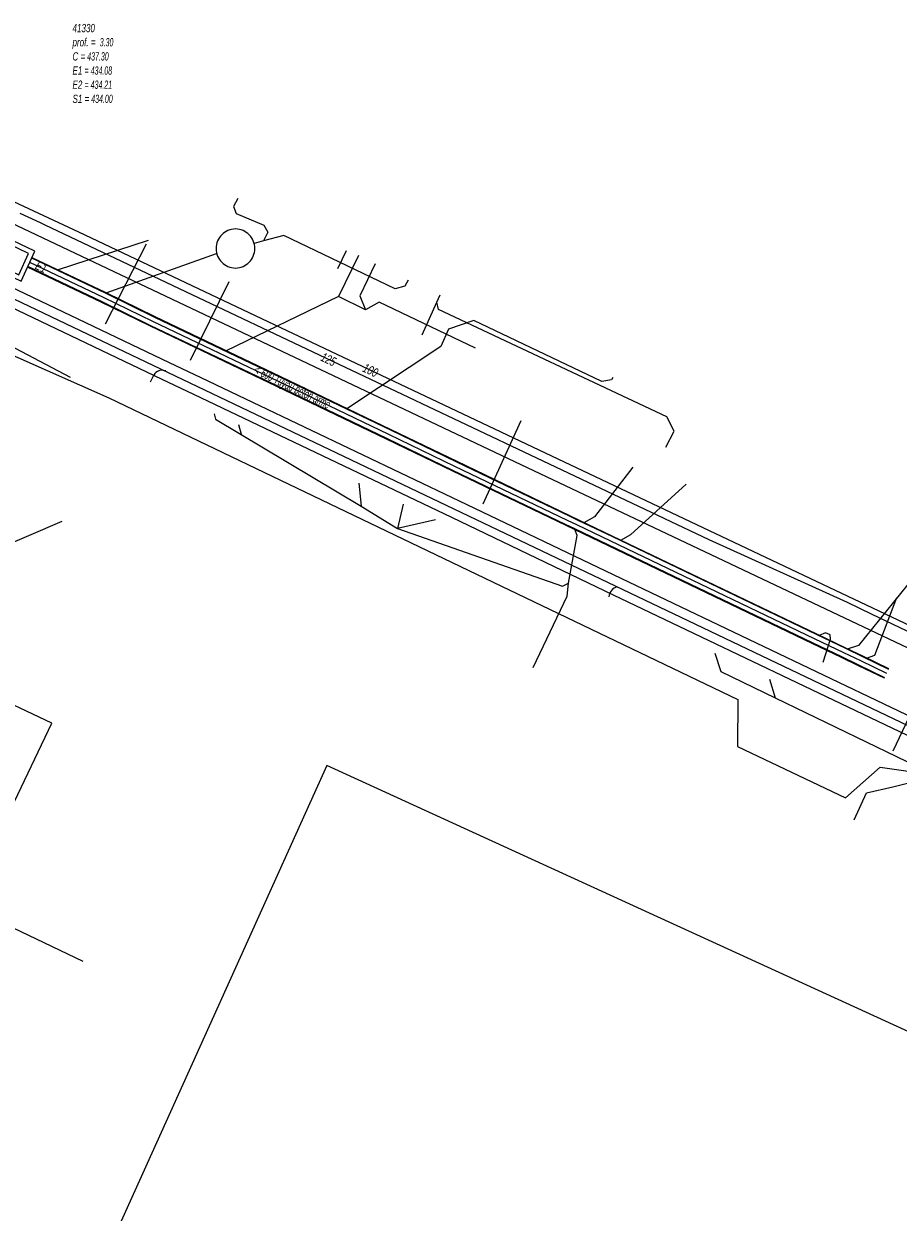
# Model space of a CAD drawing. Header units: metres. Extents: x 2695563 to 2696938, y 1260544 to 1262032.
# Tile 339 of 340: x 2696598 to 2696651, y 1261754 to 1261827. Entities that reach past the tile are written whole.
import ezdxf

# ---------------------------------------------------------------- set-up
doc = ezdxf.new("R2010")
doc.units = ezdxf.units.M
doc.header["$LTSCALE"] = 100
doc.linetypes.add('AUSGEZOGEN', pattern=[0])
doc.linetypes.add('STRICHLINIE2_S3', pattern=[0.25, 0.15, -0.1])
for name, color, linetype in [('Eau portable_Cadastre des conduites_Conduite', 171, 'AUSGEZOGEN'), ('Eau potable_Cadastre des conduites_Conduite_Texte', 171, 'AUSGEZOGEN'), ('EU_Cadastre des conduites', 24, 'AUSGEZOGEN'), ('EU_Cadastre des conduites – Texte', 7, 'AUSGEZOGEN'), ('EU_Cadastre des conduites_Regard normalisé – Texte', 24, 'AUSGEZOGEN'), ('EU_Cadastre des conduites_Regard – Polygone de détail', 24, 'AUSGEZOGEN'), ('EU_Cadastre des conduites_Texte entrée-sortie', 24, 'AUSGEZOGEN'), ('Gaz_Cadastre des conduites_Conduite', 32, 'AUSGEZOGEN'), ('Gaz_Cadastre des conduites_Conduite_Texte', 32, 'AUSGEZOGEN'), ('Réseau électrique_Cadastre des conduite_Bord du tracé', 1, 'AUSGEZOGEN'), ('Réseau électrique_Cadastre des conduite_Tronçon de tracé', 1, 'AUSGEZOGEN'), ('Réseau électrique_Cadastre des conduites_Ouvrage_Surface-Ligne-Point', 1, 'AUSGEZOGEN'), ('TV_Cadastre des conduites_CONDUITE', 92, 'AUSGEZOGEN'), ('Télécommunications_SW_Cadastre des conduites_Bord du tracé', 94, 'AUSGEZOGEN')]:
    doc.layers.add(name, color=color, linetype=linetype)
doc.styles.add('ARIAL', font='arial.ttf')

# ---------------------------------------------------------------- blocks, each defined once
blk = doc.blocks.new('COMPLEXOBJECT_1519')
at = {"layer": 'EU_Cadastre des conduites_Regard – Polygone de détail', "color": 24, "linetype": 'STRICHLINIE2_S3', "transparency": 33554687}
for centre, start, end in [((6610.02, 11813.35), 90.4831, 269.5169), ((6610.001, 11813.35), 270.43461, 89.56539)]:
    blk.add_arc(centre, 1.191, start, end, dxfattribs=at)
blk = doc.blocks.new('COMPLEXOBJECT_2570')
at = {"layer": 'Réseau électrique_Cadastre des conduite_Tronçon de tracé', "color": 1, "linetype": 'AUSGEZOGEN', "transparency": 33554687}
blk.add_line((6604.827, 11805.221), (6605.029, 11805.631), dxfattribs=at)
blk.add_arc((6605.541, 11805.352), 0.583, 67.89491, 151.40281, dxfattribs=at)

msp = doc.modelspace()

# ---------------------------------------------------------------- hatches: boundary and pattern name
at = {"layer": 'Réseau électrique_Cadastre des conduite_Bord du tracé', "lineweight": 18, "transparency": 33554687}
h = msp.add_hatch(dxfattribs=at)
h.set_pattern_fill('MUSTER', color=1, scale=6075, style=0, pattern_type=2)
h.set_pattern_definition([(0, (2708005, 1273150), (6075, 6075), [6075, -6075]), (90, (2708005, 1273150), (-6075, 6075), [6075, -6075])])
h.paths.add_polyline_path([(2696660.489, 1261780.688), (2696653.705, 1261783.871), (2696634.476, 1261793.042), (2696624.629, 1261797.769), (2696608.889, 1261805.281), (2696606.967, 1261806.198), (2696594.92, 1261811.948), (2696594.446, 1261810.955), (2696606.493, 1261805.206), (2696608.415, 1261804.288), (2696624.156, 1261796.776), (2696634.001, 1261792.05), (2696653.235, 1261782.877), (2696660.006, 1261779.7)], flags=0)
at = {"layer": 'Réseau électrique_Cadastre des conduites_Ouvrage_Surface-Ligne-Point', "lineweight": 18, "transparency": 33554687}
h = msp.add_hatch(dxfattribs=at)
h.set_pattern_fill('MUSTER', color=1, scale=4050, style=0, pattern_type=2)
h.set_pattern_definition([(0, (2703955, 1269100), (4050, 4050), [4050, -4050]), (90, (2703955, 1269100), (-4050, 4050), [4050, -4050])])
h.paths.add_polyline_path([(2696596.681, 1261777.706), (2696599.795, 1261784.221), (2696595.571, 1261786.227), (2696592.484, 1261779.702)], flags=0)

# ---------------------------------------------------------------- linework, layer by layer
at = {"layer": 'Eau portable_Cadastre des conduites_Conduite', "color": 7, "linetype": 'AUSGEZOGEN', "transparency": 33554687}
msp.add_line((2696654.008, 1261788.806), (2696651.041, 1261782.521), dxfattribs=at)
for points in [[(2696597.85, 1261815.32), (2696598.327, 1261815.094), (2696599.079, 1261814.737), (2696599.36, 1261814.604), (2696639.82, 1261795.419), (2696648.266, 1261791.6), (2696649.716, 1261790.901), (2696653.166, 1261789.239), (2696654.008, 1261788.806), (2696654.549, 1261788.546), (2696654.867, 1261788.392), (2696671.633, 1261780.315), (2696683.161, 1261774.886), (2696686.502, 1261773.255), (2696687.302, 1261772.864), (2696687.609, 1261772.718), (2696690.785, 1261771.208), (2696690.993, 1261771.11), (2696691.553, 1261770.843), (2696692.267, 1261770.504), (2696692.98, 1261770.165), (2696693.928, 1261769.715), (2696694.304, 1261769.536), (2696704.31, 1261764.78)], [(2696594.64, 1261808.61), (2696594.918, 1261808.464), (2696600.909, 1261805.321)]]:
    msp.add_lwpolyline(points, dxfattribs=at)
at = {"layer": 'EU_Cadastre des conduites', "color": 24, "linetype": 'AUSGEZOGEN', "transparency": 33554687}
for p, q in [((2696605.67, 1261813.64), (2696600.108, 1261811.85)), ((2696603.07, 1261808.57), (2696605.561, 1261813.441)), ((2696617.21, 1261811.94), (2696617.75, 1261813.03)), ((2696609.81, 1261812.83), (2696603.075, 1261810.442)), ((2696618.47, 1261812.73), (2696617.25, 1261810.23)), ((2696617.25, 1261810.23), (2696610.383, 1261806.912)), ((2696618.9, 1261809.43), (2696617.25, 1261810.23)), ((2696623.49, 1261807.19), (2696617.774, 1261803.381)), ((2696611.17, 1261802.428), (2696611.327, 1261801.841)), ((2696618.5, 1261798.86), (2696618.643, 1261797.455)), ((2696621.2, 1261797.57), (2696620.85, 1261796.1)), ((2696600.4, 1261796.53), (2696596.24, 1261794.73)), ((2696623.17, 1261796.63), (2696620.85, 1261796.1)), ((2696629.13, 1261787.62), (2696631.2, 1261791.97)), ((2696646.942, 1261789.744), (2696646.556, 1261789.572)), ((2696643.53, 1261786.91), (2696643.873, 1261785.776)), ((2696649.44, 1261779.98), (2696651.05, 1261780.35)), ((2696651.05, 1261780.35), (2696652.51, 1261780.72)), ((2696648.68, 1261778.33), (2696649.44, 1261779.98))]:
    msp.add_line(p, q, dxfattribs=at)
at = {"layer": 'EU_Cadastre des conduites', "color": 255, "transparency": 33554687}
for p, q in [((2696602.932, 1261810.183), (2696598.45, 1261812.31)), ((2696605.952, 1261808.705), (2696602.932, 1261810.183)), ((2696613.602, 1261805.055), (2696605.952, 1261808.705)), ((2696620.323, 1261801.827), (2696613.602, 1261805.055)), ((2696624.357, 1261799.882), (2696620.323, 1261801.827)), ((2696631.223, 1261796.586), (2696624.357, 1261799.882)), ((2696631.775, 1261796.316), (2696631.223, 1261796.586)), ((2696633.848, 1261795.325), (2696631.775, 1261796.316)), ((2696646.268, 1261789.371), (2696633.848, 1261795.325)), ((2696648.046, 1261788.518), (2696646.268, 1261789.371)), ((2696649.081, 1261788.019), (2696648.046, 1261788.518)), ((2696650.666, 1261787.252), (2696649.081, 1261788.019))]:
    msp.add_line(p, q, dxfattribs=at)
at = {"layer": 'EU_Cadastre des conduites', "linetype": 'AUSGEZOGEN', "transparency": 33554687}
for p, q in [((2696603.053, 1261810.435), (2696598.57, 1261812.563)), ((2696603.062, 1261810.453), (2696598.579, 1261812.581)), ((2696603.071, 1261810.472), (2696598.587, 1261812.599)), ((2696602.793, 1261809.894), (2696598.313, 1261812.021)), ((2696602.802, 1261809.913), (2696598.321, 1261812.039)), ((2696602.811, 1261809.931), (2696598.33, 1261812.057)), ((2696606.074, 1261808.957), (2696603.053, 1261810.435)), ((2696606.083, 1261808.975), (2696603.062, 1261810.453)), ((2696606.091, 1261808.993), (2696603.071, 1261810.472)), ((2696605.813, 1261808.417), (2696602.793, 1261809.894)), ((2696605.821, 1261808.435), (2696602.802, 1261809.913)), ((2696605.83, 1261808.453), (2696602.811, 1261809.931)), ((2696613.723, 1261805.307), (2696606.074, 1261808.957)), ((2696613.732, 1261805.326), (2696606.083, 1261808.975)), ((2696613.74, 1261805.344), (2696606.091, 1261808.993)), ((2696613.464, 1261804.766), (2696605.813, 1261808.417)), ((2696613.472, 1261804.784), (2696605.821, 1261808.435)), ((2696613.481, 1261804.803), (2696605.83, 1261808.453)), ((2696620.444, 1261802.079), (2696613.723, 1261805.307)), ((2696620.453, 1261802.097), (2696613.732, 1261805.326)), ((2696620.462, 1261802.116), (2696613.74, 1261805.344)), ((2696620.184, 1261801.538), (2696613.464, 1261804.766)), ((2696620.193, 1261801.557), (2696613.472, 1261804.784)), ((2696620.202, 1261801.575), (2696613.481, 1261804.803)), ((2696624.478, 1261800.134), (2696620.444, 1261802.079)), ((2696624.487, 1261800.152), (2696620.453, 1261802.097)), ((2696624.496, 1261800.171), (2696620.462, 1261802.116)), ((2696624.218, 1261799.593), (2696620.184, 1261801.538)), ((2696624.227, 1261799.612), (2696620.193, 1261801.557)), ((2696624.236, 1261799.63), (2696620.202, 1261801.575)), ((2696631.345, 1261796.838), (2696624.478, 1261800.134)), ((2696631.354, 1261796.856), (2696624.487, 1261800.152)), ((2696631.363, 1261796.874), (2696624.496, 1261800.171)), ((2696631.083, 1261796.298), (2696624.218, 1261799.593)), ((2696631.092, 1261796.316), (2696624.227, 1261799.612)), ((2696631.101, 1261796.334), (2696624.236, 1261799.63)), ((2696631.636, 1261796.028), (2696631.083, 1261796.298)), ((2696631.644, 1261796.046), (2696631.092, 1261796.316)), ((2696631.653, 1261796.064), (2696631.101, 1261796.334)), ((2696631.897, 1261796.568), (2696631.345, 1261796.838)), ((2696631.906, 1261796.586), (2696631.354, 1261796.856)), ((2696631.914, 1261796.604), (2696631.363, 1261796.874)), ((2696633.969, 1261795.577), (2696631.897, 1261796.568)), ((2696633.978, 1261795.596), (2696631.906, 1261796.586)), ((2696633.986, 1261795.614), (2696631.914, 1261796.604)), ((2696633.71, 1261795.036), (2696631.636, 1261796.028)), ((2696633.718, 1261795.054), (2696631.644, 1261796.046)), ((2696633.727, 1261795.073), (2696631.653, 1261796.064)), ((2696646.389, 1261789.623), (2696633.969, 1261795.577)), ((2696646.398, 1261789.642), (2696633.978, 1261795.596)), ((2696646.407, 1261789.66), (2696633.986, 1261795.614)), ((2696646.129, 1261789.082), (2696633.71, 1261795.036)), ((2696646.138, 1261789.1), (2696633.718, 1261795.054)), ((2696646.147, 1261789.119), (2696633.727, 1261795.073)), ((2696647.907, 1261788.229), (2696646.129, 1261789.082)), ((2696647.916, 1261788.248), (2696646.138, 1261789.1)), ((2696647.925, 1261788.266), (2696646.147, 1261789.119)), ((2696648.167, 1261788.77), (2696646.389, 1261789.623)), ((2696648.176, 1261788.788), (2696646.398, 1261789.642)), ((2696648.185, 1261788.807), (2696646.407, 1261789.66)), ((2696649.203, 1261788.271), (2696648.167, 1261788.77)), ((2696649.211, 1261788.289), (2696648.176, 1261788.788)), ((2696649.22, 1261788.308), (2696648.185, 1261788.807)), ((2696648.942, 1261787.73), (2696647.907, 1261788.229)), ((2696648.951, 1261787.749), (2696647.916, 1261788.248)), ((2696648.959, 1261787.767), (2696647.925, 1261788.266)), ((2696650.526, 1261786.964), (2696648.942, 1261787.73)), ((2696650.535, 1261786.982), (2696648.951, 1261787.749)), ((2696650.544, 1261787), (2696648.959, 1261787.767)), ((2696650.788, 1261787.504), (2696649.203, 1261788.271)), ((2696650.797, 1261787.522), (2696649.211, 1261788.289)), ((2696650.806, 1261787.54), (2696649.22, 1261788.308))]:
    msp.add_line(p, q, dxfattribs=at)
at = {"layer": 'EU_Cadastre des conduites', "color": 24, "linetype": 'AUSGEZOGEN', "transparency": 33554687}
for points in [[(2696611.12, 1261816.2), (2696610.86, 1261815.72), (2696611.02, 1261815.3), (2696612.71, 1261814.59), (2696612.95, 1261814.16), (2696612.696, 1261813.624)], [(2696621.51, 1261811.24), (2696621.31, 1261810.87), (2696620.71, 1261810.7), (2696613.93, 1261813.96), (2696612.696, 1261813.624), (2696612.13, 1261813.47)], [(2696619.5, 1261812.22), (2696618.55, 1261810.27), (2696618.9, 1261809.43)], [(2696622.35, 1261807.89), (2696623.257, 1261809.892), (2696623.46, 1261810.34)], [(2696625.6, 1261807.09), (2696619.74, 1261809.88), (2696618.9, 1261809.43)], [(2696637.21, 1261801.05), (2696637.71, 1261802.03), (2696637.27, 1261802.91), (2696623.35, 1261809.45), (2696623.257, 1261809.892)], [(2696633.98, 1261805.3), (2696633.9, 1261805.16), (2696633.31, 1261805.05), (2696625.5, 1261808.78), (2696623.96, 1261808.24), (2696623.49, 1261807.19)], [(2696609.691, 1261803.083), (2696609.763, 1261802.753), (2696618.643, 1261797.455), (2696620.85, 1261796.1)], [(2696635.19, 1261799.84), (2696632.86, 1261796.81), (2696632.203, 1261796.446)], [(2696638.44, 1261798.79), (2696635.06, 1261795.7), (2696634.454, 1261795.369)], [(2696620.85, 1261796.1), (2696630.91, 1261792.57), (2696631.277, 1261792.769)], [(2696631.2, 1261791.97), (2696631.277, 1261792.769), (2696631.799, 1261795.669), (2696631.669, 1261796.039)], [(2696651.94, 1261792.66), (2696648.944, 1261788.961), (2696648.26, 1261788.747)], [(2696651.26, 1261791.87), (2696649.933, 1261788.347), (2696649.415, 1261788.18)], [(2696646.802, 1261787.943), (2696647.237, 1261789.349), (2696647.214, 1261789.62), (2696646.942, 1261789.744)], [(2696640.19, 1261788.49), (2696640.56, 1261787.38), (2696643.873, 1261785.776), (2696656.81, 1261779.51)]]:
    msp.add_lwpolyline(points, dxfattribs=at)
at = {"layer": 'EU_Cadastre des conduites_Regard – Polygone de détail', "color": 24, "linetype": 'STRICHLINIE2_S3', "transparency": 33554687}
for points in [[(2696596.97, 1261813.86), (2696596.569, 1261813.009), (2696596.505, 1261811.844), (2696597.92, 1261811.16), (2696598.76, 1261813), (2696596.97, 1261813.86)], [(2696597.111, 1261813.459), (2696596.866, 1261812.944), (2696596.811, 1261812.032), (2696597.775, 1261811.564), (2696598.365, 1261812.857), (2696597.111, 1261813.459)]]:
    msp.add_lwpolyline(points, close=True, dxfattribs=at)
at = {"layer": 'Gaz_Cadastre des conduites_Conduite', "color": 32, "linetype": 'AUSGEZOGEN', "transparency": 33554687}
msp.add_line((2696597.46, 1261816.03), (2696601.414, 1261814.169), dxfattribs=at)
msp.add_lwpolyline([(2696601.414, 1261814.169), (2696670.176, 1261781.606), (2696681.831, 1261776.084), (2696683.042, 1261775.51), (2696684.23, 1261774.935), (2696686.2, 1261773.983), (2696687.043, 1261773.575)], dxfattribs=at)
at = {"layer": 'Réseau électrique_Cadastre des conduite_Bord du tracé', "color": 1, "linetype": 'AUSGEZOGEN', "transparency": 33554687}
msp.add_lwpolyline([(2696660.489, 1261780.688), (2696653.705, 1261783.871), (2696634.476, 1261793.042), (2696624.629, 1261797.769), (2696608.889, 1261805.281), (2696606.967, 1261806.198), (2696594.92, 1261811.948), (2696594.446, 1261810.955), (2696606.493, 1261805.206), (2696608.415, 1261804.288), (2696624.156, 1261796.776), (2696634.001, 1261792.05), (2696653.235, 1261782.877), (2696660.006, 1261779.7), (2696660.489, 1261780.688)], close=True, dxfattribs=at)
at = {"layer": 'Réseau électrique_Cadastre des conduite_Tronçon de tracé', "color": 1, "linetype": 'AUSGEZOGEN', "transparency": 33554687}
for p, q in [((2696608.25, 1261806.36), (2696610.598, 1261811.158)), ((2696626.079, 1261797.598), (2696628.399, 1261802.682)), ((2696616.541, 1261781.657), (2696588.295, 1261719.065)), ((2696662.928, 1261760.414), (2696616.541, 1261781.657))]:
    msp.add_line(p, q, dxfattribs=at)
msp.add_lwpolyline([(2696595.809, 1261778.121), (2696593.635, 1261773.559), (2696601.681, 1261769.725)], dxfattribs=at)
msp.add_arc((2696634.472, 1261791.831), 0.753, 108.12619, 171.8751, dxfattribs=at)
at = {"layer": 'Réseau électrique_Cadastre des conduites_Ouvrage_Surface-Ligne-Point', "color": 1, "linetype": 'AUSGEZOGEN', "transparency": 33554687}
msp.add_lwpolyline([(2696596.681, 1261777.706), (2696599.795, 1261784.221), (2696595.571, 1261786.227), (2696592.484, 1261779.702), (2696596.681, 1261777.706)], close=True, dxfattribs=at)
at = {"layer": 'TV_Cadastre des conduites_CONDUITE', "color": 92, "linetype": 'AUSGEZOGEN', "transparency": 33554687}
for points in [[(2696585.402, 1261815.833), (2696655.11, 1261782.581), (2696655.965, 1261780.729)], [(2696585.402, 1261815.833), (2696590.192, 1261809.856), (2696603.258, 1261804.049), (2696641.598, 1261785.679), (2696641.565, 1261782.816), (2696648.158, 1261779.68), (2696650.268, 1261781.556), (2696655.965, 1261780.729)]]:
    msp.add_lwpolyline(points, dxfattribs=at)
at = {"layer": 'Télécommunications_SW_Cadastre des conduites_Bord du tracé', "color": 94, "linetype": 'AUSGEZOGEN', "transparency": 33554687}
msp.add_lwpolyline([(2696583.458, 1261821.287), (2696628.765, 1261799.81), (2696678.238, 1261776.358)], dxfattribs=at)

# ---------------------------------------------------------------- block references
at = {"layer": 'EU_Cadastre des conduites_Regard – Polygone de détail', "color": 24, "linetype": 'STRICHLINIE2_S3', "lineweight": -3, "transparency": 33554687}
msp.add_blockref('COMPLEXOBJECT_1519', (2690000.97, 1249999.81), dxfattribs=at)
at = {"layer": 'Réseau électrique_Cadastre des conduite_Tronçon de tracé', "color": 1, "linetype": 'AUSGEZOGEN', "lineweight": -3, "transparency": 33554687}
msp.add_blockref('COMPLEXOBJECT_2570', (2690000.97, 1249999.81), dxfattribs=at)

# ---------------------------------------------------------------- texts
at = {"layer": 'Eau potable_Cadastre des conduites_Conduite_Texte', "color": 7, "transparency": 33554687, "insert": (2696616.648, 1261806.401), "char_height": 0.55426, "width": 1.10014, "attachment_point": 5, "rotation": 334.6317, "style": 'ARIAL'}
msp.add_mtext('\\A1;{\\fArial|i1|b0;\\H0.554263;\\W0.700000;\\C7;125}\\P', dxfattribs=at)
at = {"layer": 'EU_Cadastre des conduites – Texte', "color": 24, "transparency": 33554687, "insert": (2696614.407, 1261804.646), "char_height": 0.55705, "width": 6, "attachment_point": 5, "rotation": 334.1151, "style": 'ARIAL'}
msp.add_mtext('\\A1;{\\fArial|b0|i1|c0|p34;\\W0.7;< \\W0.49;600 Tuyau béton armé}', dxfattribs=at)
at = {"layer": 'EU_Cadastre des conduites_Regard normalisé – Texte', "color": 24, "transparency": 33554687, "insert": (2696601.05, 1261826.85), "char_height": 0.50641, "width": 2.83741, "attachment_point": 1, "line_spacing_factor": 1.024096, "style": 'ARIAL'}
msp.add_mtext('\\A1;{\\fArial|b0|i1|c0|p34;\\W0.69518;41330}\\P{\\fArial|b0|i1|c0|p34;\\H0.99721x;\\W0.69518;prof. = \\W0.48663; 3.30}\\P{\\fArial|b0|i1|c0|p34;\\H0.99721x;\\W0.69518;C =\\W0.48663; 437.30}\\P{\\fArial|b0|i1|c0|p34;\\H0.99721x;\\W0.69518;E1 \\W0.48663;= 434.08}\\P{\\fArial|b0|i1|c0|p34;\\H0.99721x;\\W0.69518;E2 \\W0.48663;= 434.21}\\P{\\fArial|b0|i1|c0|p34;\\H0.99721x;\\W0.69518;S1 =\\W0.48663; 434.00}', dxfattribs=at)
at = {"layer": 'EU_Cadastre des conduites_Texte entrée-sortie', "color": 24, "transparency": 33554687, "insert": (2696598.73, 1261811.941), "char_height": 0.55705, "width": 0.85544, "attachment_point": 7, "rotation": 334.0305, "style": 'ARIAL'}
msp.add_mtext('\\A1;{\\fArial|i1|b0;\\H0.557054;\\W0.700000;\\C24;E1}\\P', dxfattribs=at)
at = {"layer": 'Gaz_Cadastre des conduites_Conduite_Texte', "color": 32, "transparency": 33554687, "insert": (2696619.21, 1261805.736), "char_height": 0.55825, "width": 1.10806, "attachment_point": 5, "rotation": 334.6596, "style": 'ARIAL'}
msp.add_mtext('\\A1;{\\fArial|i1|b0;\\H0.558250;\\W0.700000;\\C32;100}\\P', dxfattribs=at)

doc.saveas('drawing.dxf')
